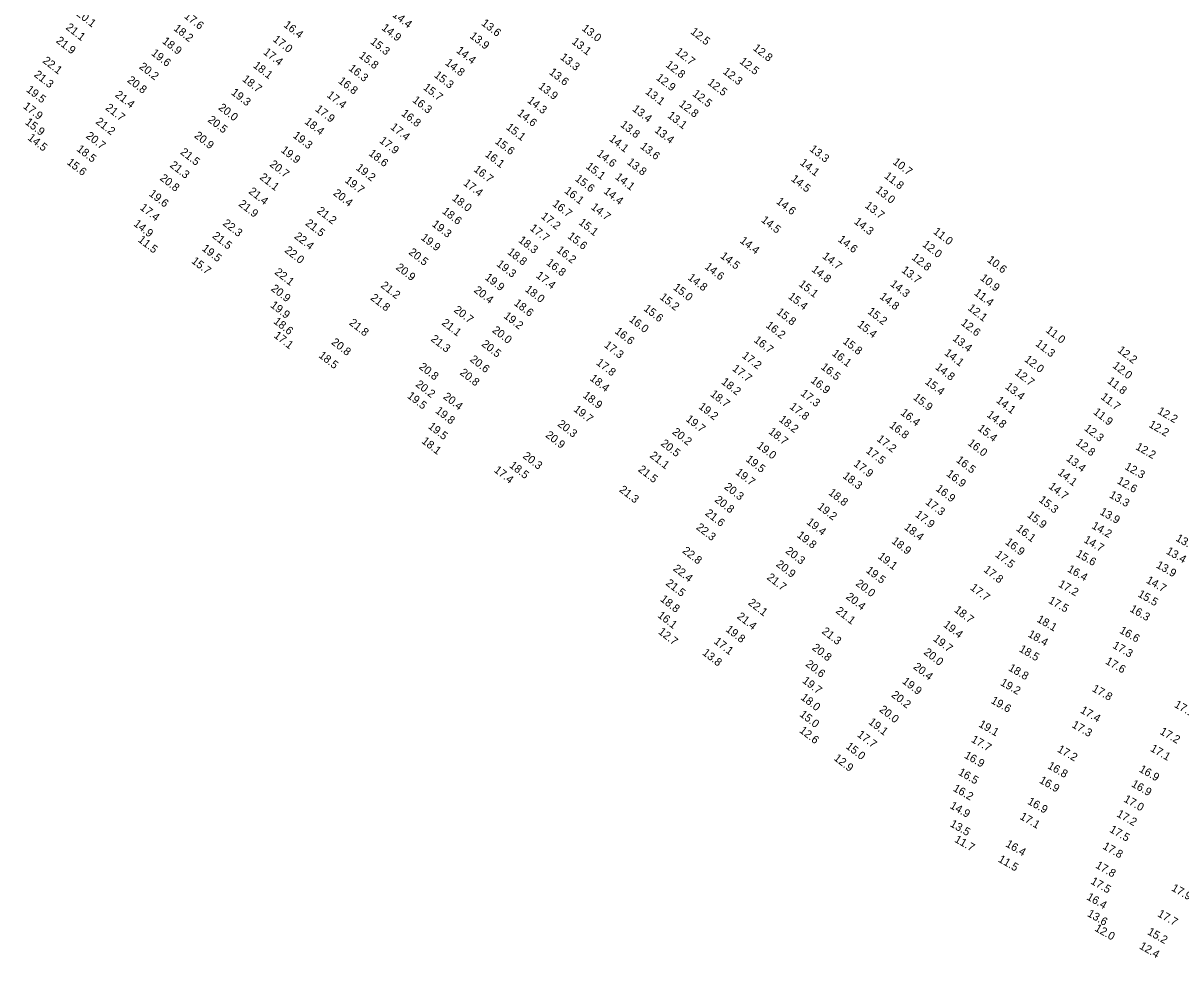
# Model space of a CAD drawing. Extents: x 1023796 to 1112670, y 656573 to 837340.
# Drawn here: x 1029308 to 1030031, y 820513 to 821097 of the extents above; entities that cross this region are included whole.
import ezdxf

# ---------------------------------------------------------------- set-up
doc = ezdxf.new("R2010")
doc.units = 0
doc.layers.add('V-TOPO-SOUN', color=7, linetype='Continuous')

msp = doc.modelspace()

# ---------------------------------------------------------------- texts
at = {"layer": 'V-TOPO-SOUN'}
for s, rotation, p in [('20.1 ', 322, (1029341.27, 821101.98)), ('17.6 ', 322, (1029408.51, 821100.55)), ('16.4 ', 322, (1029470.63, 821095.03)), ('14.4 ', 322, (1029538.58, 821101.4)), ('13.6 ', 322, (1029594.17, 821096.09)), ('21.1 ', 322, (1029334.61, 821093.49)), ('18.2 ', 322, (1029401.95, 821092.83)), ('14.9 ', 322, (1029531.87, 821093.16)), ('13.9 ', 322, (1029586.89, 821088.11)), ('13.0 ', 322, (1029656.86, 821092.86)), ('12.5 ', 322, (1029724.76, 821090.76)), ('21.9 ', 322, (1029328.53, 821085.18)), ('18.9 ', 322, (1029394.82, 821084.85)), ('17.0 ', 322, (1029463.94, 821086.04)), ('15.3 ', 322, (1029524.79, 821084.52)), ('13.1 ', 322, (1029650.55, 821084.54)), ('12.8 ', 322, (1029763.76, 821080.52)), ('22.1 ', 322, (1029320.16, 821072.67)), ('19.6 ', 322, (1029387.98, 821077.38)), ('17.4 ', 322, (1029457.96, 821077.99)), ('15.8 ', 322, (1029517.69, 821075.85)), ('14.4 ', 322, (1029578.5, 821078.99)), ('13.3 ', 322, (1029643.37, 821074.82)), ('12.7 ', 322, (1029715.29, 821078.21)), ('20.2 ', 322, (1029380.44, 821068.97)), ('18.1 ', 322, (1029451.61, 821069.68)), ('16.3 ', 322, (1029511.22, 821067.92)), ('14.8 ', 322, (1029571.52, 821071.35)), ('12.8 ', 322, (1029709.26, 821070.09)), ('12.3 ', 322, (1029744.97, 821065.86)), ('12.5 ', 322, (1029755.32, 821072.25)), ('21.3 ', 322, (1029314.77, 821063.99)), ('20.8 ', 322, (1029372.98, 821060.53)), ('18.7 ', 322, (1029444.8, 821061.15)), ('16.8 ', 322, (1029504.76, 821059.99)), ('15.3 ', 322, (1029564.63, 821063.65)), ('13.6 ', 322, (1029636.46, 821065.48)), ('12.9 ', 322, (1029703.23, 821062.04)), ('12.5 ', 322, (1029735.4, 821059.05)), ('19.5 ', 322, (1029309.94, 821054.58)), ('21.4 ', 322, (1029365.37, 821051.39)), ('19.3 ', 322, (1029437.89, 821052.78)), ('17.4 ', 322, (1029497.64, 821051.19)), ('15.7 ', 322, (1029557.81, 821055.92)), ('13.9 ', 322, (1029629.72, 821056.65)), ('13.1 ', 322, (1029696.54, 821053.27)), ('12.5 ', 322, (1029725.97, 821052)), ('17.9 ', 322, (1029307.99, 821044.22)), ('16.3 ', 322, (1029551.09, 821048.06)), ('14.3 ', 322, (1029622.86, 821047.83)), ('12.8 ', 322, (1029717.55, 821045.56)), ('21.7 ', 322, (1029359.36, 821043.28)), ('20.0 ', 322, (1029429.93, 821043.37)), ('17.9 ', 322, (1029490.39, 821042.45)), ('16.8 ', 322, (1029544.14, 821039.67)), ('14.6 ', 322, (1029616.54, 821039.86)), ('13.4 ', 322, (1029688.43, 821042.54)), ('13.1 ', 322, (1029710.38, 821038.4)), ('15.9 ', 322, (1029309.24, 821034.24)), ('21.2 ', 322, (1029353.25, 821034.61)), ('20.5 ', 322, (1029423.3, 821035.77)), ('18.4 ', 322, (1029483.76, 821034.58)), ('17.4 ', 322, (1029537.33, 821031.19)), ('15.1 ', 322, (1029609.57, 821031.08)), ('13.8 ', 322, (1029680.93, 821032.72)), ('14.5 ', 322, (1029310.84, 821024.49)), ('20.7 ', 322, (1029347.2, 821025.68)), ('20.9 ', 322, (1029414.85, 821025.89)), ('19.3 ', 322, (1029476.45, 821025.91)), ('17.9 ', 322, (1029530.45, 821022.74)), ('14.1 ', 322, (1029673.94, 821023.87)), ('13.4 ', 322, (1029702.29, 821029.25)), ('18.5 ', 322, (1029341.4, 821017.52)), ('21.5 ', 322, (1029406.13, 821015.57)), ('19.9 ', 322, (1029468.95, 821016.81)), ('15.6 ', 322, (1029602.66, 821022.24)), ('13.6 ', 322, (1029693.36, 821019.15)), ('13.3 ', 322, (1029799.13, 821017.5)), ('15.6 ', 322, (1029335.31, 821009.22)), ('20.7 ', 322, (1029461.93, 821007.97)), ('18.6 ', 322, (1029523.75, 821014.78)), ('16.1 ', 322, (1029596.43, 821014.14)), ('14.6 ', 322, (1029666.19, 821014.58)), ('13.8 ', 322, (1029685.12, 821009.3)), ('14.1 ', 322, (1029793.1, 821008.92)), ('10.7 ', 322, (1029851.05, 821009.42)), ('21.3 ', 322, (1029399.6, 821007.44)), ('19.2 ', 322, (1029515.82, 821005.75)), ('16.7 ', 322, (1029589.33, 821004.79)), ('15.1 ', 322, (1029659.41, 821006.65)), ('11.8 ', 322, (1029845.73, 821000.68)), ('20.8 ', 322, (1029393.37, 820999.33)), ('21.1 ', 322, (1029455.68, 820999.88)), ('19.7 ', 322, (1029508.85, 820997.96)), ('17.4 ', 322, (1029582.9, 820996.21)), ('15.6 ', 322, (1029652.63, 820998.93)), ('14.1 ', 322, (1029677.7, 821000.05)), ('14.5 ', 322, (1029787.55, 820998.84)), ('19.6 ', 322, (1029386.55, 820989.53)), ('21.4 ', 322, (1029448.8, 820991.02)), ('20.4 ', 322, (1029501.61, 820989.95)), ('18.0 ', 322, (1029575.85, 820986.77)), ('16.1 ', 322, (1029646, 820991.39)), ('14.4 ', 322, (1029670.53, 820991.11)), ('13.0 ', 322, (1029840.3, 820991.81)), ('17.4 ', 322, (1029380.95, 820980.91)), ('21.9 ', 322, (1029442.55, 820983.18)), ('21.2 ', 322, (1029491.46, 820978.92)), ('16.7 ', 322, (1029638.54, 820983.23)), ('14.7 ', 322, (1029662.6, 820981.23)), ('14.6 ', 322, (1029778.27, 820984.73)), ('13.7 ', 322, (1029833.66, 820982.16)), ('18.6 ', 322, (1029569.64, 820978.62)), ('17.2 ', 322, (1029631.38, 820975.51)), ('15.1 ', 322, (1029654.92, 820971.65)), ('14.5 ', 322, (1029768.89, 820973.22)), ('14.3 ', 322, (1029826.9, 820972.16)), ('14.9 ', 322, (1029376.96, 820970.8)), ('22.3 ', 322, (1029432.66, 820971.13)), ('21.5 ', 322, (1029484.24, 820971.17)), ('19.3 ', 322, (1029563.28, 820970.54)), ('17.7 ', 322, (1029624.41, 820968.06)), ('11.0 ', 322, (1029876.33, 820965.94)), ('11.5 ', 322, (1029379.73, 820960.82)), ('21.5 ', 322, (1029426.17, 820963.23)), ('22.4 ', 322, (1029477.32, 820962.99)), ('19.9 ', 322, (1029556.4, 820962.15)), ('18.3 ', 322, (1029617.29, 820960.56)), ('15.6 ', 322, (1029648.01, 820963.04)), ('14.4 ', 322, (1029755.6, 820960.26)), ('14.6 ', 322, (1029816.84, 820960.99)), ('12.0 ', 322, (1029869.56, 820957.93)), ('19.5 ', 322, (1029419.64, 820955.35)), ('22.0 ', 322, (1029471.25, 820954.28)), ('20.5 ', 322, (1029548.74, 820953.04)), ('18.8 ', 322, (1029610.4, 820953.2)), ('16.2 ', 322, (1029641.09, 820954.42)), ('14.5 ', 322, (1029743.35, 820950.72)), ('14.7 ', 322, (1029807.09, 820950.54)), ('15.7 ', 322, (1029413.08, 820947.55)), ('20.9 ', 322, (1029540.75, 820943.57)), ('19.3 ', 322, (1029603.65, 820945.65)), ('16.8 ', 322, (1029634.7, 820946.45)), ('14.6 ', 322, (1029733.61, 820944)), ('12.8 ', 322, (1029862.86, 820949.75)), ('10.6 ', 322, (1029909.98, 820948.29)), ('22.1 ', 322, (1029465.03, 820940.61)), ('19.9 ', 322, (1029596.36, 820937.24)), ('17.4 ', 322, (1029628.29, 820938.47)), ('14.8 ', 322, (1029723.05, 820937.18)), ('14.8 ', 322, (1029800.3, 820942.32)), ('13.7 ', 322, (1029856.51, 820941.81)), ('10.9 ', 322, (1029905.62, 820936.98)), ('20.9 ', 322, (1029462.76, 820930.34)), ('21.2 ', 322, (1029531.29, 820932.3)), ('20.4 ', 322, (1029589.47, 820929.35)), ('18.0 ', 322, (1029621.39, 820929.86)), ('15.0 ', 322, (1029713.92, 820930.99)), ('15.1 ', 322, (1029792.33, 820933.14)), ('14.3 ', 322, (1029849.46, 820933.25)), ('21.8 ', 322, (1029524.9, 820924.57)), ('18.6 ', 322, (1029614.47, 820921.24)), ('15.2 ', 322, (1029705.54, 820924.99)), ('15.4 ', 322, (1029785.71, 820925.4)), ('14.8 ', 322, (1029842.88, 820925.34)), ('11.4 ', 322, (1029901.85, 820927.66)), ('19.9 ', 322, (1029462.38, 820919.96)), ('20.7 ', 322, (1029576.94, 820917.01)), ('15.6 ', 322, (1029695.48, 820917.83)), ('15.8 ', 322, (1029778.43, 820915.74)), ('15.2 ', 322, (1029835.32, 820916.02)), ('12.1 ', 322, (1029897.93, 820918.2)), ('18.6 ', 322, (1029464.33, 820909.88)), ('21.8 ', 322, (1029511.57, 820908.98)), ('21.1 ', 322, (1029569.38, 820908.96)), ('19.2 ', 322, (1029608.07, 820913.26)), ('16.0 ', 322, (1029686.38, 820911.09)), ('16.2 ', 322, (1029771.77, 820907.38)), ('15.4 ', 322, (1029828.93, 820907.89)), ('12.6 ', 322, (1029893.58, 820908.92)), ('17.1 ', 322, (1029464.51, 820901.03)), ('20.0 ', 322, (1029600.91, 820904.33)), ('16.6 ', 322, (1029677.44, 820903.67)), ('11.0 ', 322, (1029946.56, 820904.42)), ('20.8 ', 322, (1029500.45, 820896.83)), ('21.3 ', 322, (1029562.56, 820898.87)), ('20.5 ', 322, (1029594.25, 820895.71)), ('17.3 ', 322, (1029670.79, 820895.05)), ('16.7 ', 322, (1029764.3, 820898.21)), ('15.8 ', 322, (1029819.81, 820897.38)), ('13.4 ', 322, (1029888.4, 820899.19)), ('11.3 ', 322, (1029940.17, 820895.89)), ('18.5 ', 322, (1029492.51, 820888.6)), ('20.6 ', 322, (1029587.01, 820886.14)), ('17.2 ', 322, (1029756.9, 820888.44)), ('16.1 ', 322, (1029813.06, 820889.9)), ('14.1 ', 322, (1029883.3, 820890.17)), ('12.0 ', 322, (1029933.25, 820886.12)), ('12.2 ', 322, (1029991.42, 820891.9)), ('20.8 ', 322, (1029555.18, 820881.51)), ('20.8 ', 322, (1029580.72, 820877.84)), ('17.8 ', 322, (1029665.86, 820884.08)), ('17.7 ', 322, (1029750.83, 820880.37)), ('16.5 ', 322, (1029806.16, 820881.38)), ('14.8 ', 322, (1029877.58, 820881.27)), ('12.7 ', 322, (1029927.29, 820877.84)), ('12.0 ', 322, (1029988.36, 820882.19)), ('20.2 ', 322, (1029553.06, 820870.55)), ('18.4 ', 322, (1029661.86, 820874.29)), ('18.2 ', 322, (1029744, 820872.08)), ('16.9 ', 322, (1029799.76, 820872.98)), ('15.4 ', 322, (1029871.21, 820872.12)), ('11.8 ', 322, (1029985.03, 820872.66)), ('19.5 ', 322, (1029547.82, 820863.33)), ('18.9 ', 322, (1029657.51, 820863.63)), ('18.7 ', 322, (1029737.08, 820864.44)), ('17.3 ', 322, (1029793.5, 820864.89)), ('13.4 ', 322, (1029921.27, 820869.08)), ('20.4 ', 322, (1029570.28, 820862.85)), ('19.2 ', 322, (1029729.8, 820856.63)), ('17.8 ', 322, (1029786.63, 820856.59)), ('15.9 ', 322, (1029863.78, 820862.37)), ('14.1 ', 322, (1029915.62, 820860.51)), ('11.7 ', 322, (1029980.94, 820862.69)), ('19.8 ', 322, (1029565.4, 820854.01)), ('19.7 ', 322, (1029651.72, 820854.96)), ('19.7 ', 322, (1029721.77, 820848.86)), ('16.4 ', 322, (1029855.91, 820852.8)), ('14.8 ', 322, (1029909.76, 820851.57)), ('11.9 ', 322, (1029976.29, 820853.24)), ('12.2 ', 330, (1030016.35, 820853.37)), ('19.5 ', 322, (1029560.9, 820844.29)), ('20.3 ', 322, (1029641.73, 820845.77)), ('18.2 ', 322, (1029779.96, 820848.61)), ('16.8 ', 322, (1029848.93, 820844.92)), ('15.4 ', 322, (1029904.07, 820843.06)), ('12.3 ', 322, (1029970.6, 820843.09)), ('12.2 ', 330, (1030010.91, 820844.93)), ('18.1 ', 322, (1029556.84, 820835.1)), ('20.9 ', 322, (1029634.19, 820838.84)), ('20.2 ', 322, (1029713.36, 820840.8)), ('18.7 ', 322, (1029773.44, 820841.01)), ('17.2 ', 322, (1029841.07, 820836.41)), ('20.5 ', 322, (1029706.17, 820833.61)), ('19.0 ', 322, (1029766.11, 820832.2)), ('17.5 ', 322, (1029834.26, 820829)), ('16.0 ', 322, (1029897.85, 820833.87)), ('12.8 ', 322, (1029965.3, 820834.13)), ('12.2 ', 330, (1030002.68, 820831.02)), ('18.5 ', 322, (1029611.6, 820819.93)), ('20.3 ', 322, (1029619.99, 820825.78)), ('21.1 ', 322, (1029699.33, 820826.08)), ('19.5 ', 322, (1029759.25, 820823.75)), ('17.9 ', 322, (1029826.62, 820820.86)), ('16.5 ', 322, (1029890.59, 820823.29)), ('13.4 ', 322, (1029959.39, 820824.16)), ('17.4 ', 322, (1029602.01, 820817.02)), ('21.5 ', 322, (1029692.02, 820817.41)), ('19.7 ', 322, (1029752.88, 820815.61)), ('18.3 ', 322, (1029819.8, 820813.33)), ('16.9 ', 322, (1029884.56, 820814.63)), ('14.1 ', 322, (1029954.06, 820815.41)), ('12.3 ', 330, (1029995.9, 820818.63)), ('20.3 ', 322, (1029745.79, 820806.51)), ('14.7 ', 322, (1029948.37, 820806.81)), ('12.6 ', 330, (1029991.09, 820809.78)), ('21.3 ', 322, (1029680.26, 820804.74)), ('20.8 ', 322, (1029739.8, 820798.46)), ('18.8 ', 322, (1029810.88, 820802.89)), ('16.9 ', 322, (1029877.88, 820805.33)), ('15.3 ', 322, (1029942.24, 820798.4)), ('13.3 ', 330, (1029986.27, 820800.95)), ('19.2 ', 322, (1029803.99, 820794.08)), ('17.3 ', 322, (1029871.46, 820796.97)), ('13.9 ', 330, (1029980.32, 820790.44)), ('21.6 ', 322, (1029733.91, 820790.07)), ('19.4 ', 322, (1029797.22, 820784.57)), ('17.9 ', 322, (1029865.03, 820789.2)), ('15.9 ', 322, (1029934.93, 820788.94)), ('22.3 ', 322, (1029728.29, 820781.26)), ('18.4 ', 322, (1029858.19, 820781.28)), ('16.1 ', 322, (1029928.14, 820780.42)), ('14.2 ', 330, (1029975.27, 820781.71)), ('19.8 ', 322, (1029791.24, 820776.32)), ('18.9 ', 322, (1029850.33, 820772.62)), ('16.9 ', 322, (1029921.28, 820772.02)), ('14.7 ', 330, (1029970.31, 820772.94)), ('13.0 ', 330, (1030027.73, 820773.92)), ('22.8 ', 322, (1029719.66, 820766.59)), ('20.3 ', 322, (1029784.04, 820766.47)), ('19.1 ', 322, (1029841.77, 820763.08)), ('17.5 ', 322, (1029915.03, 820764.15)), ('15.6 ', 330, (1029965.45, 820764.2)), ('13.4 ', 330, (1030021.72, 820765.86)), ('22.4 ', 322, (1029713.89, 820755.47)), ('20.9 ', 322, (1029778.17, 820758.18)), ('16.4 ', 330, (1029960.08, 820754.64)), ('13.9 ', 330, (1030015.49, 820757.16)), ('21.7 ', 322, (1029772.42, 820749.99)), ('19.5 ', 322, (1029834.32, 820754.41)), ('17.8 ', 322, (1029907.79, 820754.74)), ('14.7 ', 330, (1030009.25, 820747.71)), ('21.5 ', 322, (1029709.33, 820746.34)), ('20.0 ', 322, (1029827.88, 820746.16)), ('17.7 ', 322, (1029899.45, 820743.53)), ('17.2 ', 330, (1029954.45, 820745.27)), ('18.8 ', 322, (1029705.82, 820736.39)), ('22.1 ', 322, (1029760.69, 820734.17)), ('20.4 ', 322, (1029821.82, 820737.9)), ('17.5 ', 330, (1029948.24, 820735.1)), ('15.5 ', 330, (1030004.08, 820739.08)), ('16.1 ', 322, (1029704.19, 820726.32)), ('21.4 ', 322, (1029753.78, 820725.6)), ('21.1 ', 322, (1029815.49, 820729.05)), ('18.7 ', 322, (1029889.4, 820729.68)), ('16.3 ', 330, (1029999.04, 820729.76)), ('19.4 ', 322, (1029882.64, 820720.4)), ('18.1 ', 330, (1029941.01, 820723.32)), ('12.7 ', 322, (1029704.59, 820716)), ('19.8 ', 322, (1029746.71, 820717.53)), ('21.3 ', 322, (1029806.71, 820716.28)), ('19.7 ', 322, (1029876.25, 820711.63)), ('18.4 ', 330, (1029935.43, 820714.03)), ('16.6 ', 330, (1029992.6, 820716.36)), ('17.1 ', 322, (1029739.35, 820710)), ('20.8 ', 322, (1029800.66, 820706.04)), ('18.5 ', 330, (1029929.92, 820704.74)), ('17.3 ', 330, (1029988.34, 820706.98)), ('13.8 ', 322, (1029732.15, 820702.88)), ('20.0 ', 322, (1029870.4, 820703.23)), ('17.6 ', 330, (1029983.83, 820697.11)), ('20.6 ', 322, (1029796.62, 820695.83)), ('20.4 ', 322, (1029863.87, 820694.14)), ('18.8 ', 330, (1029923.24, 820692.91)), ('19.7 ', 322, (1029794.57, 820685.49)), ('19.9 ', 322, (1029856.96, 820685.08)), ('19.2 ', 330, (1029918.23, 820683.73)), ('20.2 ', 322, (1029850.15, 820676.58)), ('17.8 ', 330, (1029975.51, 820679.96)), ('18.0 ', 322, (1029793.58, 820674.97)), ('19.6 ', 330, (1029912.31, 820672.54)), ('17.1 ', 330, (1030026.83, 820670.02)), ('15.0 ', 322, (1029792.88, 820664.46)), ('20.0 ', 322, (1029842.63, 820667.44)), ('17.4 ', 330, (1029968.18, 820666.5)), ('12.6 ', 322, (1029792.73, 820654.39)), ('19.1 ', 322, (1029835.88, 820659.68)), ('19.1 ', 330, (1029904.69, 820657.79)), ('17.3 ', 330, (1029962.88, 820657.4)), ('17.2 ', 330, (1030017.81, 820653.21)), ('17.7 ', 322, (1029828.85, 820651.81)), ('17.7 ', 330, (1029900.02, 820648.26)), ('15.0 ', 322, (1029821.68, 820644.44)), ('17.2 ', 330, (1029953.77, 820642.14)), ('17.1 ', 330, (1030011.86, 820642.56)), ('12.9 ', 322, (1029814.23, 820637.08)), ('16.9 ', 330, (1029895.69, 820638.32)), ('16.8 ', 330, (1029947.69, 820631.77)), ('16.5 ', 330, (1029891.9, 820627.78)), ('16.9 ', 330, (1030004.85, 820629.69)), ('16.2 ', 330, (1029888.69, 820617.71)), ('16.9 ', 330, (1029942.53, 820622.75)), ('16.9 ', 330, (1030000.03, 820620.46)), ('17.0 ', 330, (1029995.26, 820610.99)), ('14.9 ', 330, (1029886.73, 820606.89)), ('16.9 ', 330, (1029935.17, 820609.57)), ('13.5 ', 330, (1029886.79, 820595.53)), ('17.1 ', 330, (1029930.37, 820600.1)), ('17.2 ', 330, (1029990.85, 820601.73)), ('17.5 ', 330, (1029986.39, 820592.02)), ('11.7 ', 330, (1029889.56, 820585.85)), ('16.4 ', 330, (1029921.51, 820582.97)), ('17.8 ', 330, (1029982.11, 820581.57)), ('11.5 ', 330, (1029916.85, 820573.45)), ('17.8 ', 330, (1029977.66, 820569.67)), ('17.5 ', 330, (1029974.63, 820559.71)), ('17.9 ', 330, (1030025.05, 820555.44)), ('16.4 ', 330, (1029972.08, 820549.87)), ('13.6 ', 330, (1029972.52, 820539.45)), ('17.7 ', 330, (1030016.38, 820539.35)), ('12.0 ', 330, (1029977.11, 820530.35)), ('15.2 ', 330, (1030010.04, 820528.14)), ('12.4 ', 330, (1030005, 820519.21))]:
    msp.add_text(s, height=5, rotation=rotation, dxfattribs=at).set_placement(p)

doc.saveas('drawing.dxf')
